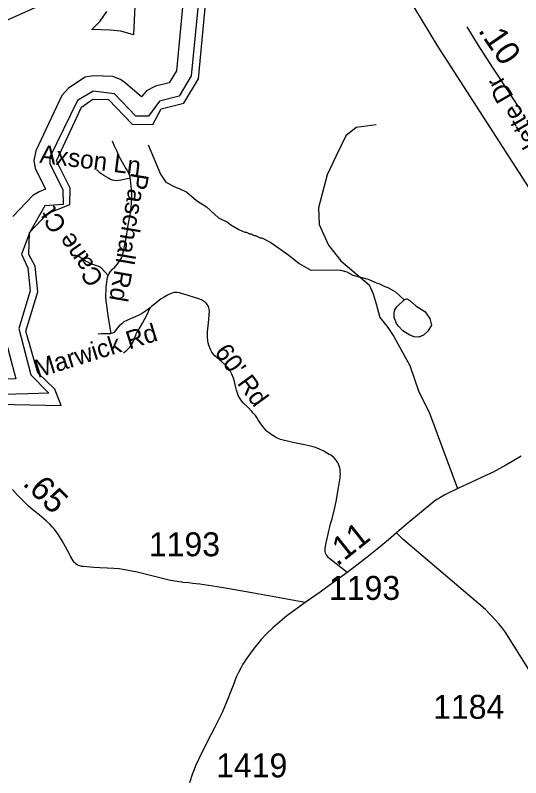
# Model space of a CAD drawing. Extents: x 1383679 to 1536984, y 460658 to 651027.
# Drawn here: x 1404003 to 1406644, y 537796 to 541777 of the extents above; entities that cross this region are included whole.
import ezdxf

# ---------------------------------------------------------------- set-up
doc = ezdxf.new("R2010")
doc.units = 0
for name, color, linetype in [('Exist Hydrographic Bay Label', 7, 'Continuous'), ('Exist Hydrographic Buffer Line', 7, 'Continuous'), ('Exist Hydrographic Misc Water Feature', 7, 'Continuous'), ('Exist Road Non-System Type 51', 7, 'Continuous'), ('Exist Road Non-System Type 51 Label', 7, 'Continuous'), ('Exist Road Secondary Mileage Hundredths English Label', 7, 'Continuous'), ('Exist Road Secondary Type 51 Attributed', 7, 'Continuous'), ('Exist Road Secondary Type 51 Label', 7, 'Continuous'), ('Exist Road Secondary Type 51 Number Label', 7, 'Continuous'), ('Exist Utilities Electrical Transmission Line', 7, 'Continuous')]:
    doc.layers.add(name, color=color, linetype=linetype)

msp = doc.modelspace()

# ---------------------------------------------------------------- linework, layer by layer
at = {"layer": 'Exist Hydrographic Bay Label'}
msp.add_lwpolyline([(1403751, 539749.4), (1404243, 539739.5), (1404211, 539825.5), (1404121, 539909.4), (1404059, 540127.3), (1404121, 540332.8), (1404107.1, 540467.7), (1404075.1, 540527.5), (1404077, 540642.2), (1404171.1, 540742.1), (1404289.1, 540789), (1404290.1, 540874.3), (1404218, 541016.9), (1404349, 541296.6), (1404408.1, 541338.1), (1404491, 541336.4), (1404614.1, 541209.2), (1404722, 541207), (1404765.1, 541288.2), (1404883.1, 541318.7), (1404960.1, 541445.1), (1405013.1, 542002)], dxfattribs=at)
at = {"layer": 'Exist Hydrographic Buffer Line'}
for points in [[(1406869.9, 543265.6), (1406358.2, 542795.9), (1405859.3, 542610.8), (1405539.2, 542591.4), (1405254.6, 542451.5), (1405093.7, 542209.3), (1405071, 542063.4), (1405002.9, 542042.4), (1404975.4, 542011.1), (1404922.8, 541460.2), (1404859, 541355.4), (1404756.7, 541329), (1404699.9, 541249.6), (1404633, 541251), (1404521.4, 541366.3), (1404410.5, 541380.2), (1404327.7, 541331.4), (1404183.4, 541036), (1404184, 541001), (1404251.6, 540867.1), (1404253.2, 540788.4)], [(1404896.5, 542025), (1404844.8, 541486.1), (1404807.5, 541424.8), (1404736.7, 541406.4), (1404689.6, 541382.2), (1404662.8, 541350.3), (1404578.9, 541421.9), (1404552.6, 541442.4), (1404513.5, 541456.7), (1404412.2, 541460.2), (1404368.7, 541453), (1404281.7, 541396.9), (1404246.7, 541358.7), (1404111, 541069.9), (1404099.7, 541019), (1404106.9, 540977.9), (1404161.1, 540868.8), (1404128.4, 540855.8), (1404095.6, 540836.2), (1403991.3, 540726.6)], [(1404636.5, 542016.2), (1404621.6, 541674), (1404555.2, 541693.1), (1404500, 541698.4), (1404403.1, 541702.6), (1404447.4, 541747), (1404482.4, 541796.7)], [(1403956, 541749.7), (1404221, 541869)], [(1404253.2, 540788.4), (1404157.9, 540781.5), (1404078.7, 540644.4)], [(1404078.7, 540644.4), (1404036.7, 540530.3), (1404069.7, 540457.9), (1404082, 540338.8), (1404022.3, 540141), (1404084.2, 539900.5), (1404178.5, 539804.8), (1404068.3, 539801.4), (1403753.4, 539791.6), (1403593.4, 539615.4), (1403378.8, 539554.5), (1403186.7, 539355.9), (1403136.6, 539236), (1403070.1, 539143.7), (1402830.7, 538975.2), (1402776.4, 538891.8), (1402760.9, 538790.7), (1402833.3, 538648.2), (1402851.7, 538332.2), (1402892.8, 538266.9)], [(1403940.7, 540129.4), (1404007.2, 539878.7), (1403755.1, 539871.5)]]:
    msp.add_lwpolyline(points, dxfattribs=at)
at = {"layer": 'Exist Hydrographic Misc Water Feature'}
for points in [[(1404696.9, 541099.9), (1404761.6, 540946.8), (1404790.7, 540906.2), (1404844.1, 540877), (1404860, 540872.6), (1404899.6, 540853.8), (1404950.7, 540810.6), (1405002, 540777.5), (1405064.8, 540720.1), (1405112.2, 540697.1), (1405130, 540682.7), (1405171.5, 540657.8), (1405203.2, 540645), (1405211.2, 540644.9), (1405227, 540636.5), (1405234.9, 540636.3), (1405250.8, 540628), (1405258.8, 540627.8), (1405282.5, 540615.3), (1405290.5, 540615.1), (1405338, 540590), (1405432.6, 540524), (1405487.1, 540481.2), (1405546.9, 540445.4), (1405615, 540447.9), (1405703, 540445.9), (1405734.8, 540437.2), (1405766.4, 540420.5), (1405846, 540398.7), (1405893.5, 540377.7), (1405901.5, 540377.4), (1405933.2, 540360.7), (1405949, 540356.4), (1405988.6, 540333.5), (1406035.3, 540292)], [(1406035.3, 540292), (1406039.8, 540294.4), (1406047.8, 540296.2), (1406063.6, 540287.8), (1406094.9, 540259.2), (1406142.4, 540230.1), (1406169.6, 540193.5), (1406176.9, 540159.4), (1406158.2, 540127.8), (1406135.6, 540106.3), (1406111.4, 540096.9), (1406087.5, 540097.4), (1406063.7, 540106), (1406028.2, 540128.7), (1406004.7, 540153.2), (1405995, 540167.5), (1405981.6, 540199.7), (1405982.2, 540223.7), (1405986.6, 540239.6), (1405996.9, 540255.4), (1406035.3, 540292)]]:
    msp.add_lwpolyline(points, dxfattribs=at)
at = {"layer": 'Exist Road Non-System Type 51'}
for points in [[(1405888.6, 541205.1), (1405783.9, 541190.6), (1405729.6, 541147.2), (1405677.1, 541040.3), (1405633, 540943.2), (1405586.6, 540771.2), (1405591.1, 540685.1), (1405639.4, 540576.3), (1405703.6, 540495.3), (1405852.5, 540370.4), (1405873.5, 540323.2), (1405888.9, 540270.3), (1405907.6, 540199.7), (1405946.2, 540152.2), (1405980.5, 540100.4), (1406001.5, 540061.8), (1406064.4, 539948.2), (1406111.8, 539810.3), (1406164.8, 539704.3), (1406207.8, 539591.8), (1406313.8, 539305.8)], [(1404504.9, 540115.7), (1404494.3, 540176.1), (1404488.7, 540208.8), (1404485.8, 540233.5), (1404481, 540263.4), (1404478.1, 540284.6), (1404476.8, 540309.9), (1404476.8, 540320.5), (1404477.5, 540337.8), (1404478.9, 540359.9), (1404481.3, 540383.6), (1404483.6, 540397.9), (1404487.6, 540414.3), (1404493.9, 540429.5), (1404500.5, 540439.4), (1404510.2, 540450), (1404523.4, 540462), (1404535.4, 540475.5), (1404546.9, 540490.9), (1404553.8, 540501.7), (1404559.3, 540512.8), (1404563.6, 540526.1), (1404569.3, 540545.4), (1404577.6, 540586.6), (1404584.2, 540624.5), (1404590.5, 540658.6), (1404595.5, 540690.9), (1404600.2, 540717.5), (1404605.3, 540744.7), (1404608.7, 540771.3), (1404611.4, 540799.1), (1404612.1, 540837.6), (1404610.6, 540869.4), (1404605.5, 540918.6), (1404602.9, 540929.9), (1404601.2, 540938.5), (1404598.7, 540947), (1404595.7, 540953.9), (1404588.4, 540967.5), (1404577.7, 540984.7), (1404548.6, 541036.8), (1404535.3, 541065.8), (1404535.2, 541066), (1404522.1, 541094.2), (1404510.7, 541120)], [(1404603.2, 540925.8), (1404556.3, 540915.4), (1404543.9, 540913.7), (1404532.8, 540913.3), (1404522.1, 540914.1), (1404511, 540916.7), (1404501.3, 540920.2), (1404490.7, 540925.7), (1404466.1, 540940.6), (1404445.6, 540955.2), (1404438.8, 540960.7), (1404429.2, 540968.8)], [(1404488.7, 540417.8), (1404452.7, 540458), (1404449.6, 540460.5), (1404444.1, 540463.4), (1404440.7, 540464.8), (1404424.2, 540470.2), (1404408, 540475.7), (1404401.1, 540478.5), (1404393.9, 540481.2), (1404387.7, 540484.2), (1404381.7, 540487.3), (1404370.8, 540493.6), (1404346.2, 540510.4), (1404337, 540516.4), (1404332.4, 540518.9), (1404327.1, 540521.6), (1404319.9, 540523.5), (1404312, 540524.2), (1404295.8, 540523)], [(1405002.7, 540272.2), (1404997.6, 540276.8), (1404992.4, 540281.2), (1404986.9, 540285.1), (1404975.7, 540290.6), (1404966.8, 540294.5), (1404939, 540304.3), (1404907.3, 540314.6), (1404871.4, 540324.8), (1404861.2, 540327.4), (1404847, 540329.3), (1404841.1, 540330.4), (1404831.7, 540329.5), (1404822.2, 540326.8), (1404813, 540323.1), (1404797.8, 540316.2), (1404780.8, 540306), (1404765.8, 540295.8), (1404714.9, 540255.9), (1404707.5, 540249.7)], [(1405736.6, 538867.8), (1405645.7, 538939.3), (1405638, 538947), (1405631.9, 538954.4), (1405627.3, 538961.7), (1405624.3, 538968.8), (1405622.6, 538975.4), (1405622.2, 538980.8), (1405621.6, 538989), (1405622.2, 538995.3), (1405627.4, 539022.4), (1405634.2, 539052.2), (1405638, 539068.8), (1405641.4, 539085.9), (1405646.1, 539106.4), (1405650.4, 539122.3), (1405657.9, 539148.8), (1405671.4, 539199.2), (1405680.3, 539239.3), (1405692.4, 539309.7), (1405699.6, 539362), (1405700.4, 539372.7), (1405701.4, 539381), (1405700.7, 539392.3), (1405700, 539403), (1405698.4, 539413.4), (1405695.7, 539422.4), (1405693.7, 539428.9), (1405691.7, 539433.8), (1405689.1, 539438), (1405685.2, 539444.9), (1405680, 539452.3), (1405677.5, 539456.4), (1405669.7, 539465.8), (1405664.9, 539470.2), (1405658.1, 539475.6), (1405651.7, 539479.9), (1405643.6, 539484.6), (1405614.5, 539501.2), (1405592.7, 539511.6), (1405570.9, 539519.7), (1405559.3, 539523.5), (1405545.7, 539527.4), (1405514.5, 539534.2), (1405461.9, 539545.3), (1405431.5, 539552.2), (1405402.4, 539558.6), (1405388.8, 539562.8), (1405379.8, 539566.3), (1405369.9, 539571), (1405361.8, 539575.2), (1405349, 539582.9), (1405340, 539588.9), (1405331, 539595.3), (1405321.2, 539602.6), (1405313.5, 539609.9), (1405296.8, 539629.5), (1405281.9, 539650), (1405272, 539664.6), (1405264.3, 539677.4), (1405257.4, 539687), (1405246.8, 539700), (1405238.8, 539707.9), (1405219.8, 539728.8), (1405194.2, 539754.3), (1405187.4, 539762), (1405176.3, 539777.4), (1405168.1, 539792.3), (1405164.3, 539804.7), (1405159.6, 539820.5), (1405156, 539833.4), (1405148.5, 539865), (1405143.3, 539881.6), (1405134.8, 539902.6), (1405129.7, 539913.3), (1405125.8, 539921.4), (1405120.3, 539929.9), (1405115.1, 539936.8), (1405103.2, 539949.2), (1405082.9, 539966.8), (1405045.4, 539998.7), (1405036.9, 540009), (1405030.9, 540018), (1405025.3, 540028.2), (1405020.2, 540040.2), (1405014.7, 540054.7), (1405011.7, 540066.3), (1405010, 540077.6), (1405007.8, 540098.7), (1405007.4, 540106.9), (1405007.4, 540114.6), (1405007.8, 540124.8), (1405010.7, 540155.9), (1405015.1, 540189.1), (1405017.5, 540233.2), (1405016.4, 540242.8), (1405015.3, 540249.5), (1405010.3, 540260.7), (1405006.1, 540267.5), (1405002.7, 540272.2)], [(1404707.5, 540249.7), (1404694.4, 540238.9), (1404668.3, 540221.4), (1404652.5, 540212.6), (1404633.3, 540203.9), (1404614.9, 540196.4), (1404596.5, 540189.3), (1404585.4, 540184.2), (1404571.3, 540176.1), (1404559.3, 540166.7), (1404547, 540155.4), (1404535.8, 540143.2), (1404527.4, 540131.4), (1404517.7, 540121.4), (1404510.5, 540117.3), (1404504.9, 540115.7)], [(1404569.2, 540014.8), (1404586.3, 540029.1), (1404596.5, 540038.8), (1404602.1, 540044.3), (1404606, 540049.6), (1404611.1, 540057.3), (1404615.3, 540065), (1404618.8, 540073.5), (1404626, 540091.9), (1404632.4, 540107.7), (1404635.1, 540113.2), (1404638.8, 540120.1), (1404643.4, 540127.2), (1404668.4, 540168.7), (1404689.3, 540207.7), (1404707.5, 540249.7)], [(1404504.9, 540115.7), (1404500.7, 540114.6), (1404491.4, 540114.2), (1404453.4, 540113.3), (1404437.3, 540112.5)]]:
    msp.add_lwpolyline(points, dxfattribs=at)
at = {"layer": 'Exist Road Secondary Type 51 Attributed'}
for points in [[(1406648.4, 541273.1), (1406587.6, 541367.3), (1406499.1, 541500.7), (1406418.3, 541628.3), (1406364.4, 541716)], [(1406645.3, 539475.7), (1406599.4, 539447.7), (1406565.8, 539427.8), (1406531.7, 539409.4), (1406499.3, 539392.3), (1406464, 539375.2), (1406382.4, 539337.6), (1406322.1, 539309.9), (1406246.7, 539273.5), (1406220.9, 539258.2), (1406205.8, 539248.7), (1406193.8, 539239.8), (1406174.6, 539224.8), (1406134.2, 539191.7), (1406045.8, 539117.6), (1405995, 539074.6)], [(1405517.2, 538710.5), (1405249.8, 538760.4), (1405081.3, 538790.1), (1405013.1, 538800.2), (1404967.2, 538806.7), (1404928.4, 538811.1), (1404910.2, 538813.2), (1404879.4, 538816.1), (1404875.9, 538816.6), (1404860, 538818.8), (1404825.9, 538824), (1404815.1, 538826.1), (1404785.7, 538832.6), (1404639.4, 538869), (1404565.2, 538883.6), (1404546.1, 538886.2), (1404517.7, 538888.9), (1404483.7, 538890.6), (1404444.4, 538892.8), (1404413.5, 538894.7), (1404357.3, 538898.4), (1404351.1, 538899.2), (1404345.1, 538900.7), (1404340.9, 538902), (1404334.1, 538904.2), (1404333.5, 538904.5), (1404327.2, 538907.2), (1404319.2, 538912.9), (1404316.2, 538915.7), (1404312.2, 538919.6), (1404305.2, 538929.6), (1404293.2, 538949.1), (1404273.7, 538985.6), (1404247.6, 539033.4), (1404228.8, 539064.8), (1404211.8, 539088.2), (1404202.8, 539099.2), (1404196.3, 539106.2), (1404183.4, 539119.6), (1404166.4, 539136.1), (1404138, 539159.5), (1404095.2, 539194.9), (1404072.8, 539214.3), (1404053.2, 539233.3), (1404015.3, 539271.4), (1403989.6, 539300.4)], [(1405995, 539074.6), (1405952.2, 539038.3), (1405893.1, 538989.8), (1405840.6, 538947.2), (1405771, 538893.2), (1405736.6, 538867.8), (1405697.1, 538838.6), (1405643, 538799.3), (1405596, 538765.4), (1405517.2, 538710.5)], [(1407447, 537755), (1407233, 537852), (1407202, 537871), (1407174.7, 537890.4), (1407135.6, 537919.9), (1406824, 538181), (1406803, 538202), (1406751, 538264), (1406736, 538284), (1406694, 538347), (1406561.9, 538558.1), (1406546, 538579.8), (1406529.9, 538599.6), (1406510.5, 538621.5), (1406459.5, 538673.9), (1406028.9, 539039.7), (1405995, 539074.6)], [(1405517.2, 538710.5), (1405476.8, 538682.4), (1405422.7, 538641.1), (1405384.7, 538609.5), (1405348.1, 538578.3), (1405314.6, 538545.9), (1405288.6, 538518.6), (1405258.3, 538481.9), (1405235.3, 538452.3), (1405213.3, 538420.7), (1405192.8, 538389.4), (1405183.5, 538371.7), (1405169.1, 538345.2), (1405157.4, 538320.6), (1405141.1, 538278.7), (1405129.1, 538247.5), (1405110.1, 538199.7), (1405085.3, 538140.1), (1405065.6, 538099.5), (1405044.2, 538056.8), (1405025.4, 538019.5), (1404978.4, 537927.7), (1404945.4, 537857.7), (1404938, 537839.2), (1404928.2, 537813.4), (1404913.7, 537769.3)]]:
    msp.add_lwpolyline(points, dxfattribs=at)
at = {"layer": 'Exist Utilities Electrical Transmission Line'}
msp.add_lwpolyline([(1406940.6, 545039), (1406354.6, 544328.2), (1406196.3, 544123.4), (1405809.5, 543677.1), (1405786.1, 543631.6), (1405909.2, 542869.6), (1405967.8, 542013.7), (1406208.1, 541615.7), (1406717.9, 540828.1)], dxfattribs=at)

# ---------------------------------------------------------------- texts
at = {"layer": 'Exist Road Non-System Type 51 Label'}
for s, rotation, p in [('Axson Ln', 352.8997, (1404127.6, 541007.5)), ('Paschall Rd', 260.2298, (1404608.8, 540959)), ('Cane Ct', 124.6681, (1404469.9, 540402.6)), ('Marwick Rd', 17.3057, (1404120.6, 539882.6)), ("60' Rd", 306.1481, (1405040.8, 540018.2))]:
    msp.add_text(s, height=95, rotation=rotation, dxfattribs=at).set_placement(p)
at = {"layer": 'Exist Road Secondary Mileage Hundredths English Label'}
for s, rotation, p in [('.10', 304.2715, (1406417.7, 541698)), ('.65', 315.5311, (1404037.3, 539328.9)), ('.11', 38.4564, (1405684.6, 538897.6))]:
    msp.add_text(s, height=125, rotation=rotation, dxfattribs=at).set_placement(p)
at = {"layer": 'Exist Road Secondary Type 51 Label'}
msp.add_text('Marlette Dr', height=95, rotation=120.1235, dxfattribs=at).set_placement((1406855.9, 540926.3))
at = {"layer": 'Exist Road Secondary Type 51 Number Label'}
for s, p in [('1193', (1404701.3, 538952.6)), ('1193', (1405641.9, 538724.9)), ('1184', (1406185.8, 538104)), ('1419', (1405052.7, 537798.1))]:
    msp.add_text(s, height=125, dxfattribs=at).set_placement(p)

doc.saveas('drawing.dxf')
